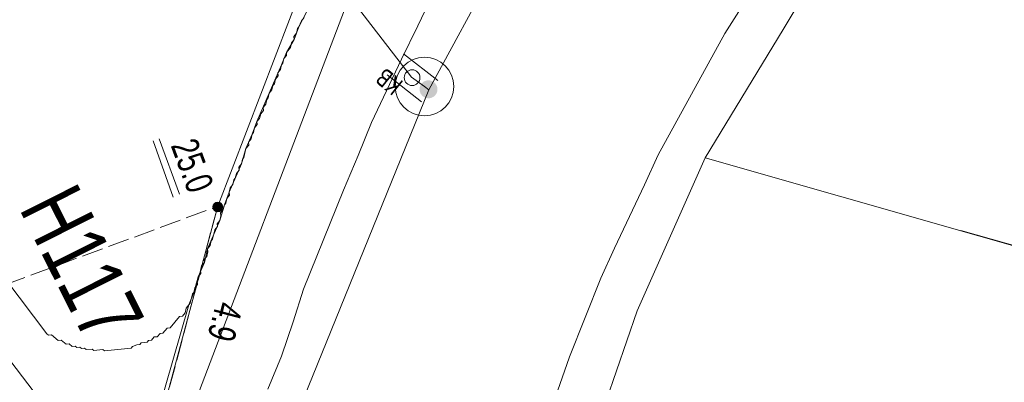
# Model space of a CAD drawing. Header units: metres. Extents: x -740 to 758, y -633 to 854.
# Tile 546 of 656: x 141.38 to 160.68, y -334.51 to -327.41. Entities that reach past the tile are written whole.
import ezdxf

# ---------------------------------------------------------------- set-up
doc = ezdxf.new("R2010")
doc.units = ezdxf.units.M
doc.header["$MEASUREMENT"] = 0
doc.linetypes.add('416_125', pattern=[0.5408, 0.416, -0.1248])
for name, color, linetype in [('Gas.LOVION', 7, 'Continuous'), ('Grundkarte.LOVION', 7, 'Continuous'), ('Strom.LOVION', 7, 'Continuous'), ('StromBemass.LOVION', 7, 'Continuous'), ('Wasser.LOVION', 7, 'Continuous')]:
    doc.layers.add(name, color=color, linetype=linetype)
doc.styles.add('ERSTELLTER_STIL_1', font='arial.ttf')

msp = doc.modelspace()

# ---------------------------------------------------------------- hatches: boundary and pattern name
at = {"layer": 'Gas.LOVION', "linetype": 'Continuous', "lineweight": 13}
for points in [[(149.524, -328.886), (149.537, -328.868), (149.547, -328.849), (149.555, -328.829), (149.561, -328.807), (149.563, -328.786), (149.563, -328.764), (149.56, -328.742), (149.555, -328.721), (149.547, -328.7), (149.536, -328.681), (149.523, -328.663), (149.508, -328.647), (149.491, -328.633), (149.472, -328.622), (149.453, -328.613), (149.432, -328.606), (149.41, -328.602), (149.388, -328.6), (149.366, -328.602), (149.345, -328.606), (149.324, -328.613), (149.304, -328.622), (149.285, -328.634), (149.269, -328.648), (149.254, -328.664), (149.241, -328.682), (149.23, -328.701), (149.222, -328.722), (149.217, -328.743), (149.214, -328.765), (149.214, -328.787), (149.217, -328.809), (149.223, -328.83), (149.231, -328.85), (149.241, -328.869), (149.254, -328.887), (149.269, -328.903), (149.286, -328.917), (149.305, -328.929), (149.325, -328.938), (149.346, -328.945), (149.367, -328.949), (149.389, -328.95), (149.411, -328.949), (149.433, -328.944), (149.454, -328.938), (149.473, -328.928), (149.492, -328.916), (149.509, -328.902)], [(149.525, -328.889), (149.538, -328.871), (149.549, -328.851), (149.557, -328.831), (149.562, -328.81), (149.565, -328.788), (149.565, -328.766), (149.562, -328.744), (149.556, -328.723), (149.548, -328.703), (149.537, -328.684), (149.524, -328.666), (149.509, -328.65), (149.492, -328.636), (149.474, -328.624), (149.454, -328.615), (149.433, -328.608), (149.412, -328.604), (149.39, -328.603), (149.368, -328.604), (149.346, -328.609), (149.325, -328.615), (149.306, -328.625), (149.287, -328.637), (149.27, -328.651), (149.255, -328.667), (149.242, -328.684), (149.232, -328.704), (149.224, -328.724), (149.218, -328.745), (149.216, -328.767), (149.216, -328.789), (149.219, -328.811), (149.224, -328.832), (149.232, -328.852), (149.243, -328.872), (149.256, -328.889), (149.271, -328.905), (149.288, -328.919), (149.307, -328.931), (149.326, -328.94), (149.347, -328.947), (149.369, -328.951), (149.391, -328.952), (149.413, -328.951), (149.434, -328.947), (149.455, -328.94), (149.475, -328.93), (149.493, -328.919), (149.51, -328.905)]]:
    msp.add_hatch(color=7, dxfattribs=at).paths.add_polyline_path(points)
at = {"layer": 'StromBemass.LOVION', "linetype": 'Continuous', "lineweight": 13}
for points in [[(145.331, -331.14), (145.337, -331.131), (145.343, -331.121), (145.347, -331.11), (145.35, -331.098), (145.352, -331.087), (145.352, -331.075), (145.35, -331.063), (145.347, -331.052), (145.343, -331.041), (145.337, -331.031), (145.33, -331.021), (145.322, -331.012), (145.313, -331.005), (145.303, -330.999), (145.292, -330.994), (145.281, -330.99), (145.27, -330.988), (145.258, -330.987), (145.246, -330.988), (145.235, -330.99), (145.223, -330.994), (145.213, -330.999), (145.203, -331.005), (145.194, -331.013), (145.186, -331.021), (145.179, -331.031), (145.173, -331.041), (145.169, -331.052), (145.166, -331.064), (145.165, -331.075), (145.165, -331.087), (145.166, -331.099), (145.169, -331.11), (145.174, -331.121), (145.179, -331.131), (145.186, -331.141), (145.194, -331.149), (145.203, -331.157), (145.213, -331.163), (145.224, -331.168), (145.235, -331.172), (145.247, -331.174), (145.258, -331.175), (145.27, -331.174), (145.282, -331.172), (145.293, -331.168), (145.304, -331.163), (145.313, -331.157), (145.322, -331.149)], [(145.334, -331.138), (145.341, -331.128), (145.347, -331.118), (145.351, -331.107), (145.354, -331.095), (145.356, -331.083), (145.356, -331.072), (145.354, -331.06), (145.351, -331.048), (145.347, -331.037), (145.341, -331.027), (145.334, -331.017), (145.326, -331.009), (145.317, -331.001), (145.307, -330.995), (145.296, -330.99), (145.285, -330.986), (145.273, -330.984), (145.261, -330.983), (145.249, -330.984), (145.238, -330.987), (145.226, -330.99), (145.216, -330.995), (145.206, -331.002), (145.197, -331.009), (145.189, -331.018), (145.182, -331.028), (145.176, -331.038), (145.172, -331.049), (145.169, -331.06), (145.167, -331.072), (145.167, -331.084), (145.169, -331.096), (145.172, -331.107), (145.176, -331.118), (145.182, -331.129), (145.189, -331.138), (145.197, -331.147), (145.206, -331.154), (145.216, -331.161), (145.227, -331.166), (145.238, -331.169), (145.25, -331.172), (145.262, -331.172), (145.274, -331.171), (145.285, -331.169), (145.296, -331.165), (145.307, -331.16), (145.317, -331.154), (145.326, -331.146)]]:
    msp.add_hatch(color=7, dxfattribs=at).paths.add_polyline_path(points)

# ---------------------------------------------------------------- linework, layer by layer
at = {"layer": 'Gas.LOVION', "color": 5, "linetype": 'Continuous', "lineweight": 18}
for points in [[(145.819, -338.77), (146.667, -335.51), (149.394, -328.785), (152.024, -323.947), (152.233, -323.661), (157.446, -316.826), (166.226, -308.534), (169.026, -306.339), (170.153, -305.623), (173.518, -303.462), (178.714, -299.924), (179.318, -298.698), (180.658, -297.887), (181.304, -298.149), (191.957, -292.984), (192.501, -292.813), (204.694, -288.887), (205.276, -288.8)], [(149.394, -328.785), (149.314, -328.719), (149.059, -328.537), (143.019, -320.719)]]:
    msp.add_lwpolyline(points, dxfattribs=at)
at = {"layer": 'Gas.LOVION', "color": 251, "linetype": 'Continuous', "lineweight": 13}
for points in [[(148.897, -328.08), (149.569, -328.606)], [(148.582, -328.495), (149.254, -329.021)]]:
    msp.add_lwpolyline(points, dxfattribs=at)
at = {"layer": 'Gas.LOVION', "color": 7, "linetype": 'Continuous', "lineweight": 13}
msp.add_circle((149.312, -328.721), 0.573, dxfattribs=at)
at = {"layer": 'Gas.LOVION', "color": 251, "linetype": 'Continuous', "lineweight": 13}
msp.add_circle((149.068, -328.548), 0.154, dxfattribs=at)
at = {"layer": 'Grundkarte.LOVION', "color": 8, "linetype": 'Continuous', "lineweight": 18}
for points in [[(117.016, -302.336), (143.297, -336.859), (142.479, -337.264), (139.443, -337.945)], [(143.297, -336.859), (117.016, -302.336)], [(168.162, -333.926), (154.815, -330.117), (156.342, -327.604), (156.774, -326.882), (158.589, -324.281), (160.215, -322.171), (161.885, -320.205), (170.855, -323.377), (175.479, -325.023), (170.855, -323.377), (161.885, -320.205), (163.334, -318.703), (163.742, -318.339), (164.657, -317.421), (165.98, -316.139), (168.724, -313.98), (172.893, -317.621), (178.093, -319.418), (179.626, -319.978)], [(171.919, -316.821), (172.883, -317.613), (178.051, -319.384), (180.929, -320.403), (182.093, -320.821), (186.071, -322.205), (187.203, -322.597), (196.974, -326.105), (195.148, -331.012), (194.819, -331.872), (180.028, -326.609), (178.832, -326.164), (170.845, -323.369), (167.481, -322.22), (170.845, -323.369), (178.832, -326.164), (180.028, -326.609), (194.819, -331.872), (193.391, -335.706), (191.771, -340.298), (191.714, -340.628), (178.82, -336.924), (172.101, -335.009), (159.821, -331.54)], [(148.942, -347.745), (148.991, -347.031), (149.098, -346.311), (149.231, -345.56), (149.445, -344.12), (149.611, -343.394), (149.718, -342.675), (150.069, -341.133), (150.229, -340.349), (150.447, -339.559), (150.634, -338.743), (150.852, -337.953), (151.097, -337.131), (151.598, -335.604), (152.151, -334.013), (152.769, -332.475), (153.037, -331.887), (153.625, -330.648), (153.893, -330.06), (155.198, -327.686), (156.273, -325.985)], [(146.243, -334.65), (146.505, -334.004), (146.735, -333.331), (146.938, -332.69), (147.724, -330.752), (148.013, -330.073), (148.274, -329.427), (148.863, -328.187), (149.183, -327.535), (149.477, -326.915)], [(156.774, -326.882), (156.342, -327.604), (154.815, -330.117), (153.482, -333.115), (152.469, -336.051), (150.885, -341.319), (150.69, -342.343), (150.082, -346.097), (149.815, -349.108), (149.722, -352.694), (149.91, -356.133)], [(156.774, -326.882), (156.342, -327.604), (154.815, -330.117), (153.482, -333.115), (152.469, -336.051), (150.885, -341.319), (150.69, -342.343), (150.082, -346.097), (149.815, -349.108), (149.722, -352.694), (149.91, -356.133)], [(147.024, -327.214), (146.85, -327.556), (146.756, -327.802), (146.603, -328.053), (146.509, -328.299), (146.027, -329.41), (145.932, -329.656), (145.812, -329.934), (145.723, -330.238), (145.482, -330.793), (145.388, -331.039), (145.299, -331.343), (145.058, -331.899), (144.996, -332.171), (144.875, -332.449), (144.787, -332.753), (144.693, -332.999), (144.64, -333.063), (144.619, -333.154), (144.566, -333.218), (144.508, -333.224), (144.323, -333.449), (144.264, -333.454), (144.185, -333.551), (144.127, -333.556), (144.074, -333.621), (144.015, -333.626), (143.962, -333.691), (143.904, -333.696), (143.877, -333.729), (143.76, -333.74), (143.734, -333.772), (143.675, -333.778), (143.59, -333.816), (143.564, -333.848), (143.037, -333.899), (143.005, -333.873), (142.829, -333.89), (142.797, -333.864), (142.68, -333.875), (142.648, -333.849), (142.589, -333.855), (142.557, -333.828), (142.499, -333.834), (142.466, -333.807), (142.408, -333.813), (142.344, -333.76), (142.285, -333.766), (142.189, -333.687), (142.13, -333.693), (142.002, -333.587), (141.943, -333.593), (141.911, -333.566), (137.6, -327.87)], [(142.567, -365.068), (141.737, -356.578), (141.549, -353.138), (141.587, -347.785), (142.03, -344.756), (142.31, -342.187), (143.767, -336.222), (144.693, -332.999), (144.787, -332.753), (144.875, -332.449), (144.996, -332.171), (145.058, -331.899), (145.299, -331.343), (145.388, -331.039), (145.482, -330.793), (145.723, -330.238), (145.812, -329.934), (145.932, -329.656), (146.027, -329.41), (146.509, -328.299), (146.603, -328.053), (146.756, -327.802), (146.85, -327.556), (147.024, -327.214)], [(143.767, -336.222), (144.693, -332.999), (144.719, -332.967), (144.761, -332.785), (144.787, -332.753), (144.808, -332.662), (144.86, -332.598), (144.855, -332.539), (144.875, -332.449), (144.928, -332.385), (144.923, -332.326), (144.943, -332.235), (144.996, -332.171), (144.99, -332.112), (145.043, -332.048), (145.064, -331.957), (145.058, -331.899), (145.111, -331.835), (145.132, -331.744), (145.158, -331.712), (145.199, -331.53), (145.252, -331.466), (145.247, -331.408), (145.299, -331.343), (145.32, -331.253), (145.314, -331.194), (145.367, -331.13), (145.388, -331.039), (145.414, -331.007), (145.435, -330.916), (145.488, -330.852), (145.482, -330.793), (145.503, -330.703), (145.556, -330.638), (145.576, -330.548), (145.603, -330.516), (145.623, -330.425), (145.676, -330.361), (145.67, -330.302), (145.723, -330.238), (145.744, -330.147), (145.77, -330.115), (145.812, -329.934), (145.865, -329.869), (145.859, -329.811), (145.912, -329.747), (145.932, -329.656), (145.959, -329.624), (145.98, -329.533), (146.032, -329.469), (146.027, -329.41), (146.079, -329.346), (146.1, -329.255), (146.153, -329.191), (146.147, -329.132), (146.2, -329.068), (146.221, -328.977), (146.247, -328.945), (146.268, -328.855), (146.321, -328.79), (146.341, -328.7), (146.368, -328.668), (146.388, -328.577), (146.441, -328.513), (146.436, -328.454), (146.488, -328.39), (146.509, -328.299), (146.536, -328.267), (146.556, -328.176), (146.609, -328.112), (146.603, -328.053), (146.683, -327.957), (146.703, -327.866), (146.756, -327.802), (146.75, -327.743), (146.803, -327.679), (146.824, -327.588), (146.85, -327.556), (146.897, -327.433), (146.95, -327.369)], [(137.6, -327.87), (141.911, -333.566), (141.943, -333.593), (142.002, -333.587), (142.13, -333.693), (142.189, -333.687), (142.285, -333.766), (142.344, -333.76), (142.408, -333.813), (142.466, -333.807), (142.499, -333.834), (142.557, -333.828), (142.589, -333.855), (142.648, -333.849), (142.68, -333.875), (142.797, -333.864), (142.829, -333.89), (143.005, -333.873), (143.037, -333.899), (143.564, -333.848), (143.59, -333.816), (143.675, -333.778), (143.734, -333.772), (143.76, -333.74), (143.877, -333.729), (143.904, -333.696), (143.962, -333.691), (144.015, -333.626), (144.074, -333.621), (144.127, -333.556), (144.185, -333.551), (144.264, -333.454), (144.323, -333.449), (144.508, -333.224), (144.566, -333.218), (144.619, -333.154), (144.64, -333.063), (144.693, -332.999), (143.767, -336.222)], [(160.08, -343.76), (150.69, -342.343), (150.885, -341.319), (152.469, -336.051), (153.482, -333.115), (154.815, -330.117), (168.162, -333.926)], [(159.821, -331.54), (172.101, -335.009), (178.82, -336.924), (191.714, -340.628), (191.413, -345.712), (191.202, -348.392), (171.976, -345.514), (169.907, -345.214), (168.675, -345.009), (150.92, -342.371)]]:
    msp.add_lwpolyline(points, dxfattribs=at)
at = {"layer": 'Grundkarte.LOVION', "color": 253, "linetype": 'Continuous', "lineweight": 18}
for points in [[(149.91, -356.133), (149.722, -352.694), (149.815, -349.108), (150.082, -346.097), (150.69, -342.343), (150.885, -341.319), (152.469, -336.051), (153.482, -333.115), (154.815, -330.117), (156.342, -327.604), (156.774, -326.882)], [(147.024, -327.214), (146.85, -327.556), (146.756, -327.802), (146.603, -328.053), (146.509, -328.299), (146.027, -329.41), (145.932, -329.656), (145.812, -329.934), (145.723, -330.238), (145.482, -330.793), (145.388, -331.039), (145.299, -331.343), (145.058, -331.899), (144.996, -332.171), (144.875, -332.449), (144.787, -332.753), (144.693, -332.999), (143.767, -336.222), (143.297, -336.859), (142.479, -337.264), (139.443, -337.945), (128.886, -340.308), (123.133, -341.934)]]:
    msp.add_lwpolyline(points, dxfattribs=at)
at = {"layer": 'Strom.LOVION', "color": 150, "linetype": 'Continuous', "lineweight": 18}
msp.add_lwpolyline([(142.155, -356.921), (142.019, -351.747), (141.867, -347.018), (142.299, -343.577), (142.962, -340.838), (143.993, -335.816), (144.045, -335.589), (145.258, -331.067), (147.791, -324.479), (149.1, -322.297), (152.765, -318.067), (156.801, -313.549), (160.248, -310.567), (161.686, -309.407), (166.335, -305.716), (172.381, -301.046), (173.995, -299.869)], dxfattribs=at)
at = {"layer": 'StromBemass.LOVION', "color": 7, "linetype": 'Continuous', "lineweight": 13}
for points in [[(143.994, -329.786), (144.383, -330.886)], [(144.109, -329.746), (144.51, -330.829)]]:
    msp.add_lwpolyline(points, dxfattribs=at)
at = {"layer": 'StromBemass.LOVION', "color": 7, "linetype": '416_125', "lineweight": 13}
msp.add_lwpolyline([(122.223, -339.57), (127.772, -337.535), (133.476, -335.411), (145.258, -331.067), (143.993, -335.816)], dxfattribs=at)
at = {"layer": 'StromBemass.LOVION', "color": 7, "linetype": 'Continuous', "lineweight": 13}
for centre, radius in [((145.258, -331.081), 0.0937), ((145.261, -331.078), 0.0944)]:
    msp.add_circle(centre, radius, dxfattribs=at)
at = {"layer": 'Wasser.LOVION', "color": 150, "linetype": 'Continuous', "lineweight": 18}
msp.add_lwpolyline([(144.273, -336.261), (144.43, -335.906), (147.9, -326.803)], dxfattribs=at)

# ---------------------------------------------------------------- texts
at = {"layer": 'Gas.LOVION', "color": 5, "linetype": 'Continuous', "lineweight": 18, "insert": (148.912, -328.636), "char_height": 0.35571, "attachment_point": 7, "rotation": 141.245, "style": 'ERSTELLTER_STIL_1'}
msp.add_mtext('{\\A1;\\W0.71559x;KB}', dxfattribs=at)
at = {"layer": 'StromBemass.LOVION', "color": 7, "linetype": 'Continuous', "lineweight": 13, "attachment_point": 7, "style": 'ERSTELLTER_STIL_1'}
for s, insert, char_height, rotation in [('{\\A1;\\W0.71558x;25.0}', (144.325, -329.877), 0.53354, 290.2458), ('{\\A1;\\W0.71560x;4.9}', (145.232, -332.904), 0.53356, 255.2441)]:
    msp.add_mtext(s, dxfattribs=dict(at, insert=insert, char_height=char_height, rotation=rotation))
at = {"layer": 'Wasser.LOVION', "color": 7, "linetype": 'Continuous', "lineweight": 13, "insert": (141.353, -331.103), "char_height": 1.24494, "attachment_point": 7, "rotation": 296.6704, "style": 'ERSTELLTER_STIL_1'}
msp.add_mtext('{\\A1;\\W0.73853x;H117}', dxfattribs=at)

doc.saveas('drawing.dxf')
